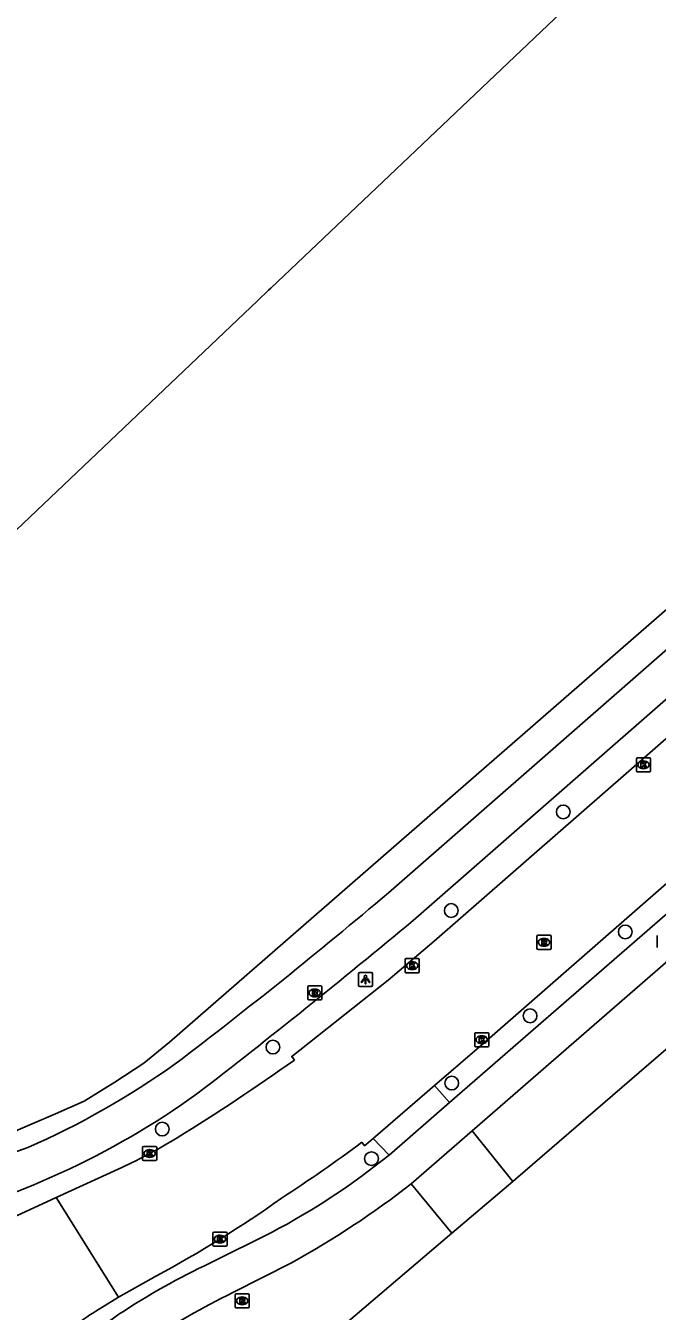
# Model space of a CAD drawing. Extents: x 156141 to 158132, y 385651 to 388399.
# Drawn here: x 156702 to 156747, y 387038.6 to 387130.2 of the extents above; entities that cross this region are included whole.
import ezdxf

# ---------------------------------------------------------------- set-up
doc = ezdxf.new("R2010")
doc.units = 0
for name, color, linetype in [('IMGEO_Berm_groen', 7, 'Continuous'), ('IMGEO_Boom', 7, 'Continuous'), ('IMGEO_Fietspad_gesloten', 7, 'Continuous'), ('IMGEO_Groenvoorziening', 7, 'Continuous'), ('IMGEO_Hek', 7, 'Continuous'), ('IMGEO_Kolk', 7, 'Continuous'), ('IMGEO_Lichtpunt', 7, 'Continuous'), ('IMGEO_Pand', 7, 'Continuous'), ('IMGEO_Rijbaan_lokaal_gesloten', 7, 'Continuous'), ('IMGEO_Rijbaan_lokaal_open', 7, 'Continuous'), ('IMGEO_Rioolput', 7, 'Continuous')]:
    doc.layers.add(name, color=color, linetype=linetype)

msp = doc.modelspace()

# ---------------------------------------------------------------- linework, layer by layer
at = {"layer": 'IMGEO_Berm_groen'}
for points in [[(156736.673, 387047.84), (156736.875, 387048.012), (156771.738, 387078.098)], [(156768.456, 386951.606), (156723.571, 387000), (156705.023, 387019.998), (156710.252, 387025.336), (156732.342, 387044.151)]]:
    msp.add_lwpolyline(points, dxfattribs=at)
at = {"layer": 'IMGEO_Boom'}
for centre in [(156740.276, 387074.182), (156732.299, 387067.156), (156744.693, 387065.628), (156737.909, 387059.65), (156719.596, 387057.428), (156732.333, 387054.86), (156711.723, 387051.577), (156726.619, 387049.472)]:
    msp.add_circle(centre, 0.489, dxfattribs=at)
at = {"layer": 'IMGEO_Fietspad_gesloten'}
for points in [[(156727.837, 387068.427), (156757.332, 387094.231), (156850.697, 387175.913)], [(156852.339, 387173.894), (156759.081, 387092.271), (156729.577, 387066.448)], [(156766.834, 387083.591), (156732.167, 387053.465)], [(156768.547, 387081.671), (156733.782, 387051.452)], [(156697.737, 387048.709), (156702.15, 387050.259)], [(156719.502, 387044.217), (156715.155, 387042.043)], [(156720.915, 387042.055), (156716.744, 387039.927)]]:
    msp.add_lwpolyline(points, dxfattribs=at)
for centre, radius, start, end in [((156488.029, 387351.434), 370.946, 307.26626, 310.27652), ((156407.638, 387451.401), 501.83, 307.65211, 309.90595), ((156677.909, 387105.118), 59.976, 293.8393, 305.39024), ((156680.305, 387101.242), 58.068, 283.56074, 305.69807), ((156695.559, 387089.663), 51.367, 297.78201, 308.97309), ((156690.347, 387097.67), 63.462, 298.7947, 308.0319), ((156735.387, 386998.437), 48.071, 114.89066, 132.73039), ((156741.405, 386989.602), 56.042, 116.10686, 130.87844)]:
    msp.add_arc(centre, radius, start, end, dxfattribs=at)
at = {"layer": 'IMGEO_Groenvoorziening'}
msp.add_lwpolyline([(156638.627, 387085.663), (156645.142, 387078.614), (156651.789, 387085.454), (156679.468, 387053.513), (156681.069, 387051.505), (156683.111, 387050.12), (156685.312, 387049.372), (156687.718, 387048.804), (156690.169, 387048.6), (156692.529, 387048.748), (156694.934, 387049.269), (156697.328, 387049.723), (156699.575, 387050.722), (156701.799, 387051.675), (156704.113, 387052.673), (156706.156, 387053.581), (156708.334, 387054.92), (156710.399, 387056.282), (156712.246, 387057.767), (156755.908, 387095.825), (156856.271, 387183.304)], dxfattribs=at)
at = {"layer": 'IMGEO_Hek'}
for points in [[(156712.246, 387057.767), (156755.908, 387095.825)], [(156736.673, 387047.84), (156736.875, 387048.012), (156771.738, 387078.098)], [(156712.246, 387057.767), (156710.399, 387056.282), (156708.334, 387054.92), (156706.156, 387053.581), (156704.113, 387052.673), (156701.799, 387051.675), (156699.575, 387050.722), (156697.328, 387049.723), (156694.934, 387049.269), (156692.529, 387048.748), (156690.169, 387048.6), (156687.718, 387048.804), (156685.312, 387049.372), (156683.111, 387050.12), (156681.069, 387051.505), (156679.468, 387053.513)], [(156732.342, 387044.151), (156736.673, 387047.84)], [(156705.023, 387019.998), (156710.252, 387025.336), (156732.342, 387044.151)]]:
    msp.add_lwpolyline(points, dxfattribs=at)
at = {"layer": 'IMGEO_Kolk'}
for p, q in [((156745.483, 387077.116), (156745.483, 387077.968)), ((156745.558, 387078.042), (156746.41, 387078.042)), ((156745.971, 387077.822), (156745.996, 387077.822)), ((156746.484, 387077.968), (156746.484, 387077.116)), ((156746.41, 387077.042), (156745.558, 387077.042)), ((156745.994, 387077.262), (156745.969, 387077.262)), ((156729.017, 387062.8), (156729.017, 387063.652)), ((156729.092, 387063.726), (156729.944, 387063.726)), ((156729.505, 387063.506), (156729.53, 387063.506)), ((156730.018, 387063.652), (156730.018, 387062.8)), ((156729.944, 387062.726), (156729.092, 387062.726)), ((156729.528, 387062.946), (156729.503, 387062.946)), ((156733.967, 387057.524), (156733.967, 387058.376)), ((156734.042, 387058.45), (156734.894, 387058.45)), ((156734.478, 387057.67), (156734.453, 387057.67)), ((156734.455, 387058.23), (156734.48, 387058.23)), ((156734.968, 387058.376), (156734.968, 387057.524)), ((156734.894, 387057.45), (156734.042, 387057.45)), ((156710.398, 387050.342), (156711.25, 387050.342)), ((156710.323, 387049.416), (156710.323, 387050.268)), ((156710.834, 387049.562), (156710.809, 387049.562)), ((156710.811, 387050.122), (156710.836, 387050.122)), ((156711.324, 387050.268), (156711.324, 387049.416)), ((156711.25, 387049.342), (156710.398, 387049.342)), ((156715.33, 387043.312), (156715.33, 387044.164)), ((156715.405, 387044.238), (156716.257, 387044.238)), ((156715.818, 387044.018), (156715.843, 387044.018)), ((156716.331, 387044.164), (156716.331, 387043.312)), ((156716.257, 387043.238), (156715.405, 387043.238)), ((156715.841, 387043.458), (156715.816, 387043.458))]:
    msp.add_line(p, q, dxfattribs=at)
for points in [[(156745.483, 387077.116), (156745.483, 387077.968)], [(156745.558, 387078.042), (156746.41, 387078.042)], [(156746.484, 387077.968), (156746.484, 387077.116)], [(156746.41, 387077.042), (156745.558, 387077.042)], [(156745.804, 387077.742), (156745.927, 387077.742), (156745.927, 387077.591), (156746.057, 387077.742), (156746.221, 387077.742), (156746.075, 387077.591), (156746.228, 387077.342), (156746.076, 387077.342), (156745.991, 387077.506), (156745.927, 387077.439), (156745.927, 387077.342), (156745.804, 387077.342), (156745.804, 387077.742)], [(156729.017, 387062.8), (156729.017, 387063.652)], [(156729.092, 387063.726), (156729.944, 387063.726)], [(156729.338, 387063.426), (156729.461, 387063.426), (156729.461, 387063.275), (156729.591, 387063.426), (156729.755, 387063.426), (156729.609, 387063.275), (156729.762, 387063.026), (156729.61, 387063.026), (156729.525, 387063.19), (156729.461, 387063.123), (156729.461, 387063.026), (156729.338, 387063.026), (156729.338, 387063.426)], [(156730.018, 387063.652), (156730.018, 387062.8)], [(156729.944, 387062.726), (156729.092, 387062.726)], [(156733.967, 387057.524), (156733.967, 387058.376)], [(156734.042, 387058.45), (156734.894, 387058.45)], [(156734.288, 387058.15), (156734.411, 387058.15), (156734.411, 387057.999), (156734.541, 387058.15), (156734.705, 387058.15), (156734.559, 387057.999), (156734.712, 387057.75), (156734.56, 387057.75), (156734.475, 387057.914), (156734.411, 387057.847), (156734.411, 387057.75), (156734.288, 387057.75), (156734.288, 387058.15)], [(156734.968, 387058.376), (156734.968, 387057.524)], [(156734.894, 387057.45), (156734.042, 387057.45)], [(156710.398, 387050.342), (156711.25, 387050.342)], [(156710.323, 387049.416), (156710.323, 387050.268)], [(156710.644, 387050.042), (156710.767, 387050.042), (156710.767, 387049.891), (156710.897, 387050.042), (156711.061, 387050.042), (156710.915, 387049.891), (156711.068, 387049.642), (156710.916, 387049.642), (156710.831, 387049.806), (156710.767, 387049.739), (156710.767, 387049.642), (156710.644, 387049.642), (156710.644, 387050.042)], [(156711.324, 387050.268), (156711.324, 387049.416)], [(156711.25, 387049.342), (156710.398, 387049.342)], [(156715.33, 387043.312), (156715.33, 387044.164)], [(156715.405, 387044.238), (156716.257, 387044.238)], [(156715.651, 387043.938), (156715.774, 387043.938), (156715.774, 387043.787), (156715.904, 387043.938), (156716.068, 387043.938), (156715.922, 387043.787), (156716.075, 387043.538), (156715.923, 387043.538), (156715.838, 387043.702), (156715.774, 387043.635), (156715.774, 387043.538), (156715.651, 387043.538), (156715.651, 387043.938)], [(156716.331, 387044.164), (156716.331, 387043.312)], [(156716.257, 387043.238), (156715.405, 387043.238)]]:
    msp.add_lwpolyline(points, dxfattribs=at)
for centre, start, end in [((156745.56, 387077.966), 91.55205, 178.44795), ((156745.56, 387077.966), 91.55205, 178.44795), ((156746.408, 387077.966), 1.55205, 88.44795), ((156746.408, 387077.966), 1.55205, 88.44795), ((156745.56, 387077.118), 181.55205, 268.44795), ((156745.56, 387077.118), 181.55205, 268.44795), ((156746.408, 387077.118), 271.55205, 358.44795), ((156746.408, 387077.118), 271.55205, 358.44795), ((156729.094, 387063.65), 91.55205, 178.44795), ((156729.094, 387063.65), 91.55205, 178.44795), ((156729.942, 387063.65), 1.55205, 88.44795), ((156729.942, 387063.65), 1.55205, 88.44795), ((156729.094, 387062.802), 181.55205, 268.44795), ((156729.094, 387062.802), 181.55205, 268.44795), ((156729.942, 387062.802), 271.55205, 358.44795), ((156729.942, 387062.802), 271.55205, 358.44795), ((156734.044, 387058.374), 91.55205, 178.44795), ((156734.044, 387058.374), 91.55205, 178.44795), ((156734.892, 387058.374), 1.55205, 88.44795), ((156734.892, 387058.374), 1.55205, 88.44795), ((156734.044, 387057.526), 181.55205, 268.44795), ((156734.044, 387057.526), 181.55205, 268.44795), ((156734.892, 387057.526), 271.55205, 358.44795), ((156734.892, 387057.526), 271.55205, 358.44795), ((156710.4, 387050.266), 91.55205, 178.44795), ((156710.4, 387050.266), 91.55205, 178.44795), ((156711.248, 387050.266), 1.55205, 88.44795), ((156711.248, 387050.266), 1.55205, 88.44795), ((156710.4, 387049.418), 181.55205, 268.44795), ((156710.4, 387049.418), 181.55205, 268.44795), ((156711.248, 387049.418), 271.55205, 358.44795), ((156711.248, 387049.418), 271.55205, 358.44795), ((156715.407, 387044.162), 91.55205, 178.44795), ((156715.407, 387044.162), 91.55205, 178.44795), ((156716.255, 387044.162), 1.55205, 88.44795), ((156716.255, 387044.162), 1.55205, 88.44795), ((156715.407, 387043.314), 181.55205, 268.44795), ((156715.407, 387043.314), 181.55205, 268.44795), ((156716.255, 387043.314), 271.55205, 358.44795), ((156716.255, 387043.314), 271.55205, 358.44795)]:
    msp.add_arc(centre, 0.0765, start, end, dxfattribs=at)
for centre, major_axis, ratio, start_param, end_param in [((156745.97, 387077.542), (-0.387, 0.002), 0.722429, 4.712389, 7.853982), ((156745.995, 387077.542), (-0.39, 0.002), 0.717154, 1.570796, 4.712389), ((156729.504, 387063.226), (-0.387, 0.002), 0.722429, 4.712389, 7.853982), ((156729.529, 387063.226), (-0.39, 0.002), 0.717154, 1.570796, 4.712389), ((156734.454, 387057.95), (-0.387, 0.002), 0.722429, 4.712389, 7.853982), ((156734.479, 387057.95), (-0.39, 0.002), 0.717154, 1.570796, 4.712389), ((156710.81, 387049.842), (-0.387, 0.002), 0.722429, 4.712389, 7.853982), ((156710.835, 387049.842), (-0.39, 0.002), 0.717154, 1.570796, 4.712389), ((156715.817, 387043.738), (-0.387, 0.002), 0.722429, 4.712389, 7.853982), ((156715.842, 387043.738), (-0.39, 0.002), 0.717154, 1.570796, 4.712389)]:
    msp.add_ellipse(centre, major_axis=major_axis, ratio=ratio, start_param=start_param, end_param=end_param, dxfattribs=at)
at = {"layer": 'IMGEO_Lichtpunt'}
for p, q in [((156725.7, 387062.642), (156725.7, 387061.835)), ((156725.7, 387062.642), (156725.7, 387061.835)), ((156726.602, 387062.737), (156725.794, 387062.737)), ((156726.602, 387062.737), (156725.794, 387062.737)), ((156726.696, 387061.835), (156726.696, 387062.642)), ((156726.696, 387061.835), (156726.696, 387062.642)), ((156725.794, 387061.741), (156726.602, 387061.741)), ((156725.794, 387061.741), (156726.602, 387061.741))]:
    msp.add_line(p, q, dxfattribs=at)
for points in [[(156726.074, 387062.306), (156726.113, 387062.278), (156725.925, 387062.016), (156725.887, 387062.043), (156726.074, 387062.306)], [(156726.176, 387062.258), (156726.223, 387062.258), (156726.223, 387061.936), (156726.176, 387061.936), (156726.176, 387062.258)], [(156726.286, 387062.278), (156726.324, 387062.305), (156726.511, 387062.043), (156726.472, 387062.015), (156726.286, 387062.278)]]:
    msp.add_lwpolyline(points, dxfattribs=at)
msp.add_circle((156726.199, 387062.44), 0.0994, dxfattribs=at)
for centre, start, end in [((156725.794, 387062.642), 90, 180), ((156725.794, 387062.642), 90, 180), ((156726.602, 387062.642), 0, 90), ((156726.602, 387062.642), 0, 90), ((156725.794, 387061.835), 180, 270), ((156725.794, 387061.835), 180, 270), ((156726.602, 387061.835), 270, 0), ((156726.602, 387061.835), 270, 360)]:
    msp.add_arc(centre, 0.0946, start, end, dxfattribs=at)
at = {"layer": 'IMGEO_Pand'}
msp.add_lwpolyline([(156801.199, 387179.779), (156795.942, 387174.77), (156796.759, 387173.896), (156790.452, 387167.868), (156784.888, 387173.714), (156784.709, 387173.532), (156719.458, 387111.52), (156719.295, 387111.365), (156718.506, 387110.615), (156699.411, 387092.472), (156680.905, 387111.985), (156677.312, 387108.607)], dxfattribs=at)
at = {"layer": 'IMGEO_Rijbaan_lokaal_gesloten'}
for points in [[(156721.128, 387056.5), (156720.945, 387056.758), (156727.812, 387062.182), (156731.092, 387064.974), (156760.5, 387090.682), (156852.837, 387171.402)], [(156731.103, 387054.675), (156734.65, 387057.723), (156765.687, 387084.875)], [(156726.731, 387050.918), (156731.103, 387054.675)], [(156725.941, 387050.639), (156726.121, 387050.394), (156726.731, 387050.918)], [(156704.166, 387046.696), (156708.831, 387048.835)], [(156695.464, 387042.685), (156704.166, 387046.696)], [(156704.166, 387046.696), (156708.604, 387039.606)], [(156708.604, 387039.606), (156711.303, 387041.113)], [(156706.991, 387038.595), (156708.604, 387039.606)]]:
    msp.add_lwpolyline(points, dxfattribs=at)
for centre, radius, start, end in [((156623.384, 387194.383), 169.014, 301.93368, 305.33231), ((156688.303, 387091.97), 47.771, 295.45001, 300.82585), ((156655.107, 387146.236), 118.98, 303.17136, 306.53731), ((156670.286, 387117.054), 86.31, 298.37407, 305.33655), ((156714.882, 387025.313), 15.45, 120.71551, 128.00718)]:
    msp.add_arc(centre, radius, start, end, dxfattribs=at)
at = {"layer": 'IMGEO_Rijbaan_lokaal_open'}
for points in [[(156732.167, 387053.465), (156731.103, 387054.675)], [(156732.167, 387053.465), (156727.867, 387049.728)], [(156729.446, 387047.683), (156733.782, 387051.452)], [(156733.782, 387051.452), (156736.673, 387047.84)], [(156727.867, 387049.728), (156726.731, 387050.918)], [(156732.342, 387044.151), (156729.446, 387047.683)], [(156736.673, 387047.84), (156732.342, 387044.151)]]:
    msp.add_lwpolyline(points, dxfattribs=at)
at = {"layer": 'IMGEO_Rioolput'}
for p, q in [((156738.403, 387064.464), (156738.403, 387065.316)), ((156738.478, 387065.39), (156739.33, 387065.39)), ((156738.891, 387065.17), (156738.916, 387065.17)), ((156739.404, 387065.316), (156739.404, 387064.464)), ((156746.967, 387064.526), (156746.967, 387065.378)), ((156739.33, 387064.39), (156738.478, 387064.39)), ((156738.914, 387064.61), (156738.889, 387064.61)), ((156722.075, 387060.856), (156722.075, 387061.708)), ((156722.15, 387061.782), (156723.002, 387061.782)), ((156722.563, 387061.562), (156722.588, 387061.562)), ((156723.076, 387061.708), (156723.076, 387060.856)), ((156723.002, 387060.782), (156722.15, 387060.782)), ((156722.586, 387061.002), (156722.561, 387061.002)), ((156716.907, 387038.913), (156716.907, 387039.765)), ((156716.982, 387039.839), (156717.834, 387039.839)), ((156717.395, 387039.619), (156717.42, 387039.619)), ((156717.908, 387039.765), (156717.908, 387038.913)), ((156717.834, 387038.839), (156716.982, 387038.839)), ((156717.418, 387039.059), (156717.393, 387039.059))]:
    msp.add_line(p, q, dxfattribs=at)
for points in [[(156738.403, 387064.464), (156738.403, 387065.316)], [(156738.478, 387065.39), (156739.33, 387065.39)], [(156738.992, 387065.088), (156738.74, 387065.09), (156738.74, 387064.69)], [(156738.918, 387065.009), (156738.864, 387065.009), (156738.864, 387064.928)], [(156739.404, 387065.316), (156739.404, 387064.464)], [(156746.967, 387064.526), (156746.967, 387065.378)], [(156739.33, 387064.39), (156738.478, 387064.39)], [(156738.74, 387064.69), (156738.864, 387064.69), (156738.864, 387064.852), (156738.875, 387064.852)], [(156738.864, 387064.928), (156738.916, 387064.928)], [(156738.922, 387064.823), (156738.993, 387064.69), (156739.133, 387064.69), (156739.068, 387064.816)], [(156722.075, 387060.856), (156722.075, 387061.708)], [(156722.15, 387061.782), (156723.002, 387061.782)], [(156722.664, 387061.48), (156722.412, 387061.482), (156722.412, 387061.082)], [(156722.59, 387061.401), (156722.536, 387061.401), (156722.536, 387061.32)], [(156722.536, 387061.32), (156722.588, 387061.32)], [(156723.076, 387061.708), (156723.076, 387060.856)], [(156723.002, 387060.782), (156722.15, 387060.782)], [(156722.412, 387061.082), (156722.536, 387061.082), (156722.536, 387061.244), (156722.547, 387061.244)], [(156722.594, 387061.215), (156722.665, 387061.082), (156722.805, 387061.082), (156722.74, 387061.208)], [(156716.907, 387038.913), (156716.907, 387039.765)], [(156716.982, 387039.839), (156717.834, 387039.839)], [(156717.496, 387039.537), (156717.244, 387039.539), (156717.244, 387039.139)], [(156717.422, 387039.458), (156717.368, 387039.458), (156717.368, 387039.377)], [(156717.368, 387039.377), (156717.42, 387039.377)], [(156717.908, 387039.765), (156717.908, 387038.913)], [(156717.834, 387038.839), (156716.982, 387038.839)], [(156717.244, 387039.139), (156717.368, 387039.139), (156717.368, 387039.301), (156717.379, 387039.301)], [(156717.426, 387039.272), (156717.497, 387039.139), (156717.637, 387039.139), (156717.572, 387039.265)]]:
    msp.add_lwpolyline(points, dxfattribs=at)
for centre, radius, start, end in [((156738.48, 387065.314), 0.0765, 91.55205, 178.44795), ((156738.48, 387065.314), 0.0765, 91.55205, 178.44795), ((156738.924, 387064.913), 0.0964, 77.00612, 93.18647), ((156738.938, 387064.97), 0.0378, 276.66336, 79.67722), ((156738.991, 387064.978), 0.109, 350.36119, 89.41601), ((156739.328, 387065.314), 0.0765, 1.55205, 88.44795), ((156739.328, 387065.314), 0.0765, 1.55205, 88.44795), ((156738.48, 387064.466), 0.0765, 181.55205, 268.44795), ((156738.48, 387064.466), 0.0765, 181.55205, 268.44795), ((156738.874, 387064.799), 0.0533, 26.02933, 88.69889), ((156738.9, 387065.117), 0.19, 274.7715, 282.96867), ((156738.989, 387064.978), 0.112, 277.58423, 350.98172), ((156738.973, 387064.763), 0.108, 29.51342, 73.79051), ((156739.328, 387064.466), 0.0765, 271.55205, 358.44795), ((156739.328, 387064.466), 0.0765, 271.55205, 358.44795), ((156722.152, 387061.706), 0.0765, 91.55205, 178.44795), ((156722.152, 387061.706), 0.0765, 91.55205, 178.44795), ((156722.572, 387061.509), 0.19, 274.7715, 282.96867), ((156722.596, 387061.305), 0.0964, 77.00612, 93.18647), ((156722.61, 387061.362), 0.0378, 276.66336, 79.67722), ((156722.663, 387061.37), 0.109, 350.36119, 89.41601), ((156722.661, 387061.37), 0.112, 277.58423, 350.98172), ((156723, 387061.706), 0.0765, 1.55205, 88.44795), ((156723, 387061.706), 0.0765, 1.55205, 88.44795), ((156722.152, 387060.858), 0.0765, 181.55205, 268.44795), ((156722.152, 387060.858), 0.0765, 181.55205, 268.44795), ((156722.546, 387061.191), 0.0533, 26.02933, 88.69889), ((156722.645, 387061.155), 0.108, 29.51342, 73.79051), ((156723, 387060.858), 0.0765, 271.55205, 358.44795), ((156723, 387060.858), 0.0765, 271.55205, 358.44795), ((156716.984, 387039.763), 0.0765, 91.55205, 178.44795), ((156716.984, 387039.763), 0.0765, 91.55205, 178.44795), ((156717.404, 387039.566), 0.19, 274.7715, 282.96867), ((156717.428, 387039.362), 0.0964, 77.00612, 93.18647), ((156717.442, 387039.419), 0.0378, 276.66336, 79.67722), ((156717.495, 387039.427), 0.109, 350.36119, 89.41601), ((156717.493, 387039.427), 0.112, 277.58423, 350.98172), ((156717.832, 387039.763), 0.0765, 1.55205, 88.44795), ((156717.832, 387039.763), 0.0765, 1.55205, 88.44795), ((156716.984, 387038.915), 0.0765, 181.55205, 268.44795), ((156716.984, 387038.915), 0.0765, 181.55205, 268.44795), ((156717.378, 387039.248), 0.0533, 26.02933, 88.69889), ((156717.477, 387039.212), 0.108, 29.51342, 73.79051), ((156717.832, 387038.915), 0.0765, 271.55205, 358.44795), ((156717.832, 387038.915), 0.0765, 271.55205, 358.44795)]:
    msp.add_arc(centre, radius, start, end, dxfattribs=at)
for centre, major_axis, ratio, start_param, end_param in [((156738.89, 387064.89), (-0.387, 0.002), 0.722429, 4.712389, 7.853982), ((156738.915, 387064.89), (-0.39, 0.002), 0.717154, 1.570796, 4.712389), ((156722.562, 387061.282), (-0.387, 0.002), 0.722429, 4.712389, 7.853982), ((156722.587, 387061.282), (-0.39, 0.002), 0.717154, 1.570796, 4.712389), ((156717.394, 387039.339), (-0.387, 0.002), 0.722429, 4.712389, 7.853982), ((156717.419, 387039.339), (-0.39, 0.002), 0.717154, 1.570796, 4.712389)]:
    msp.add_ellipse(centre, major_axis=major_axis, ratio=ratio, start_param=start_param, end_param=end_param, dxfattribs=at)

doc.saveas('drawing.dxf')
